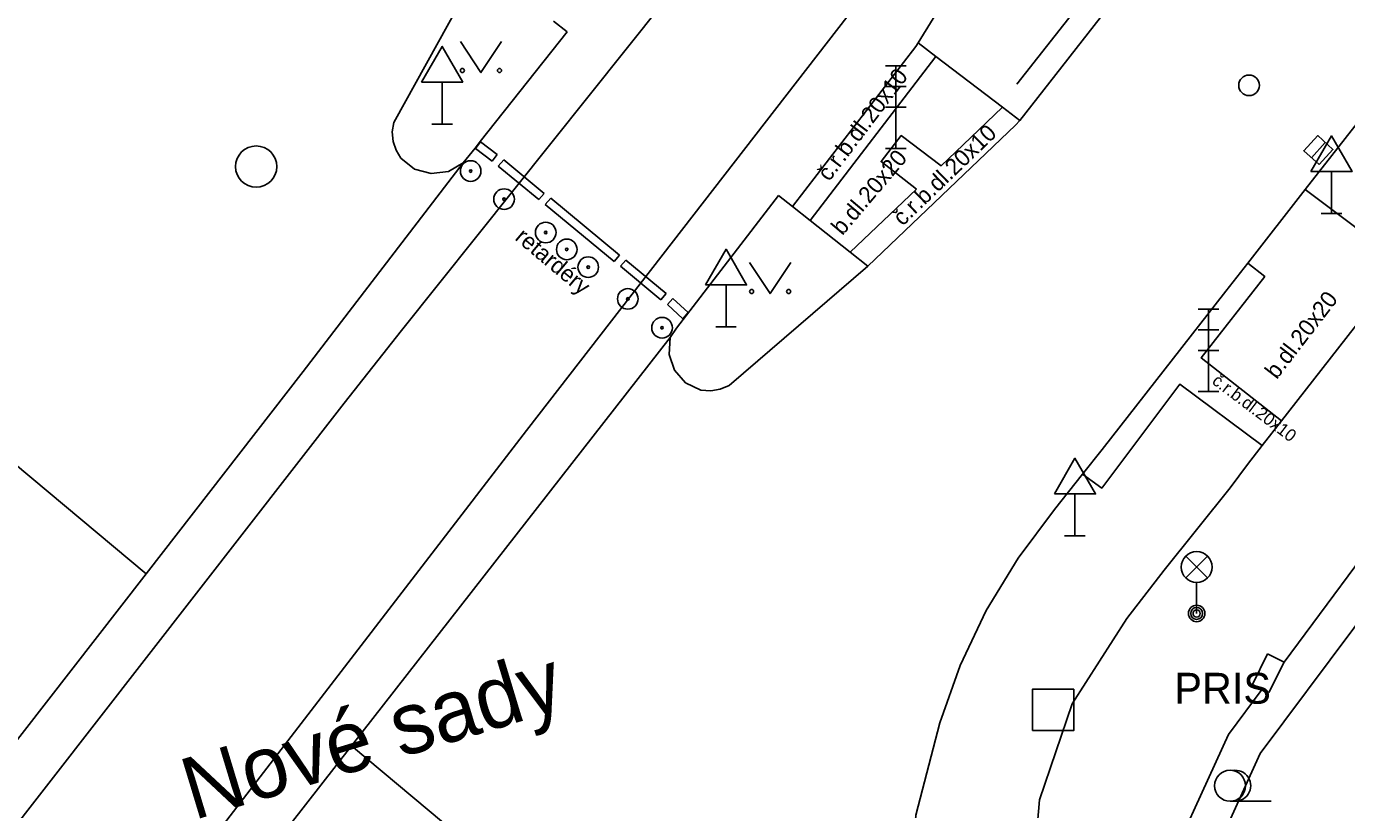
# Model space of a CAD drawing. Extents: x -598932 to -598196, y -1162207 to -1161504.
# Drawn here: x -598691.55 to -598659.54, y -1161884.42 to -1161865.42 of the extents above; entities that cross this region are included whole.
import ezdxf

# ---------------------------------------------------------------- set-up
doc = ezdxf.new("R2010")
doc.units = 0
for name, color, linetype in [('kanalizace - povrch.  znaky - skut. velikost', 7, 'Continuous'), ('Level 25', 7, 'Continuous'), ('Level 26', 7, 'Continuous'), ('Level 27', 7, 'Continuous'), ('Level 28', 7, 'Continuous'), ('Level 33', 7, 'Continuous'), ('Level 34', 7, 'Continuous'), ('Level 36', 7, 'Continuous'), ('silnoproud - povrch.  znaky a  RIS  skut. velikost', 7, 'Continuous'), ('specificka linie pasportu komunikaci', 7, 'Continuous'), ('TM - chodniky - VP', 7, 'Continuous'), ('TM - hranice souvisleho porostu (skupiny stromu_ kere)', 7, 'Continuous'), ('TM - komunikace - VP', 7, 'Continuous'), ('TM - MHD - osa koleji', 7, 'Continuous'), ('TM - popis objektu', 7, 'Continuous'), ('TM - popis povrchu', 7, 'Continuous'), ('TM - poznamka', 7, 'Continuous'), ('TM - rozhrani mezi zpev. plochami mezi sebou - VP', 7, 'Continuous'), ('TM - rozhrani ploch obecne - NN', 7, 'Continuous'), ('TM - rozhrani ploch obecne - VP', 7, 'Continuous'), ('TM - zabradli - VP', 7, 'Continuous'), ('ulice', 7, 'Continuous')]:
    doc.layers.add(name, color=color, linetype=linetype)

msp = doc.modelspace()

# ---------------------------------------------------------------- linework, layer by layer
at = {"layer": 'kanalizace - povrch.  znaky - skut. velikost'}
for points in [[(-598680.66, -1161868.38), (-598680.54, -1161868.22)], [(-598680.54, -1161868.22), (-598680.14, -1161868.53)], [(-598680.26, -1161868.69), (-598680.66, -1161868.38)], [(-598680.14, -1161868.53), (-598680.26, -1161868.69)], [(-598680.11, -1161868.81), (-598679.98, -1161868.66)], [(-598679.13, -1161869.62), (-598680.11, -1161868.81)], [(-598679.98, -1161868.66), (-598679, -1161869.47)], [(-598679, -1161869.47), (-598679.13, -1161869.62)], [(-598678.97, -1161869.74), (-598678.84, -1161869.59)], [(-598677.3, -1161871.12), (-598678.97, -1161869.74)], [(-598678.84, -1161869.59), (-598677.17, -1161870.97)], [(-598677.17, -1161870.97), (-598677.3, -1161871.12)], [(-598677.15, -1161871.24), (-598677.02, -1161871.09)], [(-598677.02, -1161871.09), (-598676.04, -1161871.9)], [(-598676.17, -1161872.05), (-598677.15, -1161871.24)], [(-598676.04, -1161871.9), (-598676.17, -1161872.05)], [(-598675.88, -1161872.02), (-598676.01, -1161872.17)], [(-598675.51, -1161872.36), (-598675.88, -1161872.02)], [(-598676.01, -1161872.17), (-598675.64, -1161872.51)], [(-598675.64, -1161872.51), (-598675.51, -1161872.36)]]:
    msp.add_lwpolyline(points, dxfattribs=at)
at = {"layer": 'Level 25'}
for centre, radius in [((-598680.78, -1161868.93), 0.25), ((-598680.78, -1161868.93), 0.0303), ((-598679.97, -1161869.61), 0.25), ((-598679.97, -1161869.61), 0.0303), ((-598678.96, -1161870.42), 0.25), ((-598678.96, -1161870.42), 0.0303), ((-598678.45, -1161870.83), 0.25), ((-598678.45, -1161870.83), 0.0303), ((-598677.93, -1161871.26), 0.25), ((-598677.93, -1161871.26), 0.0303), ((-598676.97, -1161872.03), 0.25), ((-598676.97, -1161872.03), 0.0303), ((-598676.14, -1161872.73), 0.25), ((-598676.14, -1161872.73), 0.0303)]:
    msp.add_circle(centre, radius, dxfattribs=at)
at = {"layer": 'Level 26'}
msp.add_lwpolyline([(-598667.16, -1161882.5), (-598666.16, -1161882.5), (-598666.16, -1161881.5), (-598667.16, -1161881.5)], close=True, dxfattribs=at)
at = {"layer": 'Level 27'}
msp.add_line((-598660.398, -1161868.605), (-598660.062, -1161868.235), dxfattribs=at)
msp.add_lwpolyline([(-598660.214, -1161868.773), (-598659.877, -1161868.404), (-598660.246, -1161868.067), (-598660.583, -1161868.436)], close=True, dxfattribs=at)
msp.add_circle((-598685.98, -1161868.82), 0.5, dxfattribs=at)
at = {"layer": 'Level 28'}
msp.add_circle((-598661.91, -1161866.85), 0.25, dxfattribs=at)
at = {"layer": 'Level 33'}
for p, q in [((-598670.72, -1161866.38), (-598670.22, -1161866.38)), ((-598670.47, -1161868.38), (-598670.47, -1161866.38)), ((-598670.72, -1161866.88), (-598670.22, -1161866.88)), ((-598670.72, -1161867.38), (-598670.22, -1161867.38)), ((-598670.72, -1161868.38), (-598670.22, -1161868.38)), ((-598663.14, -1161872.28), (-598662.64, -1161872.28)), ((-598662.89, -1161874.28), (-598662.89, -1161872.28)), ((-598663.14, -1161872.78), (-598662.64, -1161872.78)), ((-598663.14, -1161873.28), (-598662.64, -1161873.28)), ((-598663.14, -1161874.28), (-598662.64, -1161874.28)), ((-598663.445, -1161878.8), (-598662.915, -1161878.27)), ((-598663.445, -1161878.27), (-598662.915, -1161878.8)), ((-598663.18, -1161878.91), (-598663.18, -1161879.66))]:
    msp.add_line(p, q, dxfattribs=at)
for centre, radius in [((-598663.18, -1161878.535), 0.375), ((-598663.18, -1161879.66), 0.2), ((-598663.18, -1161879.66), 0.145), ((-598663.18, -1161879.66), 0.0876)]:
    msp.add_circle(centre, radius, dxfattribs=at)
at = {"layer": 'Level 34'}
for p, q in [((-598681.47, -1161866.772), (-598681.47, -1161867.79)), ((-598681.72, -1161867.79), (-598681.22, -1161867.79)), ((-598659.91, -1161868.942), (-598659.91, -1161869.96)), ((-598660.16, -1161869.96), (-598659.66, -1161869.96)), ((-598674.59, -1161871.692), (-598674.59, -1161872.71)), ((-598674.84, -1161872.71), (-598674.34, -1161872.71)), ((-598666.13, -1161876.762), (-598666.13, -1161877.78)), ((-598666.38, -1161877.78), (-598665.88, -1161877.78))]:
    msp.add_line(p, q, dxfattribs=at)
for points in [[(-598681.97, -1161866.772), (-598680.97, -1161866.772), (-598681.47, -1161865.906)], [(-598660.41, -1161868.942), (-598659.41, -1161868.942), (-598659.91, -1161868.076)], [(-598675.09, -1161871.692), (-598674.09, -1161871.692), (-598674.59, -1161870.826)], [(-598666.63, -1161876.762), (-598665.63, -1161876.762), (-598666.13, -1161875.896)]]:
    msp.add_lwpolyline(points, close=True, dxfattribs=at)
at = {"layer": 'Level 36'}
msp.add_line((-598662.37, -1161884.215), (-598661.37, -1161884.215), dxfattribs=at)
for points in [[(-598681.03, -1161865.79), (-598680.53, -1161866.54), (-598680.03, -1161865.79)], [(-598674.02, -1161871.15), (-598673.52, -1161871.9), (-598673.02, -1161871.15)]]:
    msp.add_lwpolyline(points, dxfattribs=at)
for centre, radius in [((-598680.98, -1161866.49), 0.05), ((-598680.081, -1161866.49), 0.05), ((-598673.97, -1161871.85), 0.05), ((-598673.071, -1161871.85), 0.05), ((-598662.37, -1161883.84), 0.375)]:
    msp.add_circle(centre, radius, dxfattribs=at)
msp.add_arc((-598662.245, -1161883.84), 0.375, 260.4059, 99.5941, dxfattribs=at)
at = {"layer": 'silnoproud - povrch.  znaky a  RIS  skut. velikost'}
for points in [[(-598661.83, -1161881.38), (-598661.46, -1161880.64)], [(-598661.46, -1161880.64), (-598661.06, -1161880.84)], [(-598661.06, -1161880.84), (-598661.43, -1161881.58)], [(-598661.43, -1161881.58), (-598661.59, -1161881.5), (-598661.83, -1161881.38)]]:
    msp.add_lwpolyline(points, dxfattribs=at)
at = {"layer": 'specificka linie pasportu komunikaci'}
for points in [[(-598688.65, -1161878.7), (-598705.43, -1161864.65)], [(-598664.09, -1161899.27), (-598683.67, -1161882.87)]]:
    msp.add_lwpolyline(points, dxfattribs=at)
at = {"layer": 'TM - chodniky - VP'}
for points in [[(-598661.95, -1161876.05), (-598661.59, -1161875.59), (-598661.12, -1161874.99), (-598658.15, -1161871.18), (-598657.06, -1161869.77), (-598656.15, -1161870.52), (-598641.92, -1161882.26)], [(-598662.37, -1161876.61), (-598661.95, -1161876.05)], [(-598664.87, -1161879.78), (-598663.97, -1161878.61), (-598662.37, -1161876.61)], [(-598666.99, -1161884.18), (-598666.2, -1161881.85), (-598664.87, -1161879.78)], [(-598665.83, -1161891.32), (-598666.8, -1161889.06), (-598667.2, -1161886.63), (-598666.99, -1161884.18)]]:
    msp.add_lwpolyline(points, dxfattribs=at)
at = {"layer": 'TM - hranice souvisleho porostu (skupiny stromu_ kere)'}
for points in [[(-598661.06, -1161880.84), (-598655.55, -1161873.4)], [(-598654.83, -1161873.94), (-598661.64, -1161883.06), (-598663.23, -1161886.57), (-598662.08, -1161890.39), (-598662.94, -1161890.65)], [(-598662.94, -1161890.65), (-598664.19, -1161886.51), (-598662.41, -1161882.6), (-598661.59, -1161881.5)]]:
    msp.add_lwpolyline(points, dxfattribs=at)
at = {"layer": 'TM - komunikace - VP'}
for points in [[(-598642.82, -1161836.47), (-598651.36, -1161847.2), (-598659.78, -1161857.86), (-598665.08, -1161864.65), (-598667.47, -1161867.7), (-598667.57, -1161867.82), (-598671.15, -1161871.24)], [(-598666.63, -1161877.14), (-598665.95, -1161876.28), (-598665.47, -1161875.68), (-598662.47, -1161871.84), (-598661.94, -1161871.16), (-598660.55, -1161869.38), (-598645.18, -1161849.76)], [(-598667.98, -1161862.65), (-598669.93, -1161865.82), (-598669.99, -1161865.91), (-598672.98, -1161869.79)], [(-598682.64, -1161867.75), (-598680.52, -1161863.9)], [(-598678.77, -1161865.29), (-598678.44, -1161865.55)], [(-598678.44, -1161865.55), (-598680.55, -1161868.21), (-598680.67, -1161868.37), (-598680.96, -1161868.73)], [(-598682.47, -1161868.62), (-598682.59, -1161868.42), (-598682.66, -1161868.21), (-598682.68, -1161867.98), (-598682.64, -1161867.75)], [(-598680.96, -1161868.73), (-598681.32, -1161868.94), (-598681.74, -1161868.99), (-598682.14, -1161868.88), (-598682.47, -1161868.62)], [(-598675.94, -1161872.97), (-598675.79, -1161872.74), (-598673.32, -1161869.52)], [(-598671.15, -1161871.24), (-598674.51, -1161874.13)], [(-598675.2, -1161874.24), (-598675.57, -1161874.07), (-598675.84, -1161873.76), (-598675.97, -1161873.38), (-598675.94, -1161872.97)], [(-598674.51, -1161874.13), (-598674.73, -1161874.22), (-598674.96, -1161874.26), (-598675.2, -1161874.24)], [(-598667.51, -1161878.32), (-598666.63, -1161877.14)], [(-598669.41, -1161882.31), (-598668.91, -1161880.92), (-598668.28, -1161879.59), (-598667.51, -1161878.32)], [(-598668.11, -1161893.39), (-598668.88, -1161891.94), (-598669.19, -1161891.35), (-598669.88, -1161889.15), (-598670.15, -1161886.85), (-598669.99, -1161884.55), (-598669.41, -1161882.31)]]:
    msp.add_lwpolyline(points, dxfattribs=at)
at = {"layer": 'TM - MHD - osa koleji'}
for points in [[(-598682.46, -1161872.8), (-598674.29, -1161862.55), (-598666.33, -1161852.74), (-598657.7, -1161842.15), (-598648.9, -1161831.42), (-598648.84, -1161831.34)], [(-598679.43, -1161875.22), (-598671.35, -1161864.8), (-598663.58, -1161854.78), (-598655.28, -1161844.18), (-598646.54, -1161833.31)], [(-598730.32, -1161934.63), (-598720.01, -1161921.25), (-598712.23, -1161911.18), (-598699.89, -1161895.23), (-598692.23, -1161885.34), (-598683.85, -1161874.56), (-598682.46, -1161872.8)], [(-598727.63, -1161937.65), (-598717, -1161923.92), (-598709.64, -1161914.37), (-598696.76, -1161897.71), (-598689.3, -1161888.07), (-598679.43, -1161875.22)]]:
    msp.add_lwpolyline(points, dxfattribs=at)
at = {"layer": 'TM - rozhrani mezi zpev. plochami mezi sebou - VP'}
for points in [[(-598669.93, -1161865.82), (-598669.5, -1161866.15), (-598667.89, -1161867.38), (-598667.47, -1161867.7)], [(-598672.55, -1161870.13), (-598669.5, -1161866.15)], [(-598669.97, -1161869.37), (-598670.83, -1161868.7), (-598670.34, -1161868.07), (-598669.37, -1161868.8), (-598668.84, -1161868.29), (-598667.89, -1161867.38)], [(-598671.58, -1161870.9), (-598669.97, -1161869.37)], [(-598660.55, -1161869.38), (-598658.15, -1161871.18)], [(-598661.12, -1161874.99), (-598663.07, -1161873.46), (-598661.53, -1161871.49), (-598661.94, -1161871.16)], [(-598665.95, -1161876.28), (-598665.48, -1161876.62), (-598663.59, -1161874.1), (-598661.59, -1161875.59)]]:
    msp.add_lwpolyline(points, dxfattribs=at)
at = {"layer": 'TM - rozhrani ploch obecne - NN'}
for points in [[(-598680.96, -1161868.73), (-598684.84, -1161873.79), (-598688.65, -1161878.7)], [(-598683.67, -1161882.87), (-598675.94, -1161872.97)], [(-598688.65, -1161878.7), (-598692.84, -1161884.09)], [(-598688.07, -1161888.52), (-598683.67, -1161882.87)]]:
    msp.add_lwpolyline(points, dxfattribs=at)
at = {"layer": 'TM - rozhrani ploch obecne - VP'}
msp.add_lwpolyline([(-598673.32, -1161869.52), (-598672.98, -1161869.79), (-598672.55, -1161870.13), (-598671.58, -1161870.9), (-598671.15, -1161871.24)], dxfattribs=at)
at = {"layer": 'TM - zabradli - VP'}
msp.add_lwpolyline([(-598660.23, -1161857.52), (-598667.54, -1161866.82)], dxfattribs=at)

# ---------------------------------------------------------------- texts
at = {"layer": 'TM - popis objektu'}
msp.add_text('PRIS', height=0.75, dxfattribs=at).set_placement((-598663.72, -1161881.85))
at = {"layer": 'TM - popis povrchu'}
for s, height, rotation, p in [('č.r.b.dl.20x10', 0.4, 53, (-598672.09, -1161869.2)), ('č.r.b.dl.20x10', 0.4, 44, (-598670.31, -1161870.28)), ('b.dl.20x20', 0.4, 49.6934, (-598671.77, -1161870.51)), ('b.dl.20x20', 0.4, 52.4522, (-598661.24, -1161874)), ('č.r.b.dl.20x10', 0.3, 323, (-598662.83, -1161874.07))]:
    msp.add_text(s, height=height, rotation=rotation, dxfattribs=at).set_placement(p)
at = {"layer": 'TM - poznamka'}
msp.add_text('retardéry', height=0.4, rotation=320, dxfattribs=at).set_placement((-598679.73, -1161870.58))
at = {"layer": 'ulice'}
msp.add_text('Nové sady', height=1.5, rotation=16.8317, dxfattribs=at).set_placement((-598687.497, -1161884.679))

doc.saveas('drawing.dxf')
